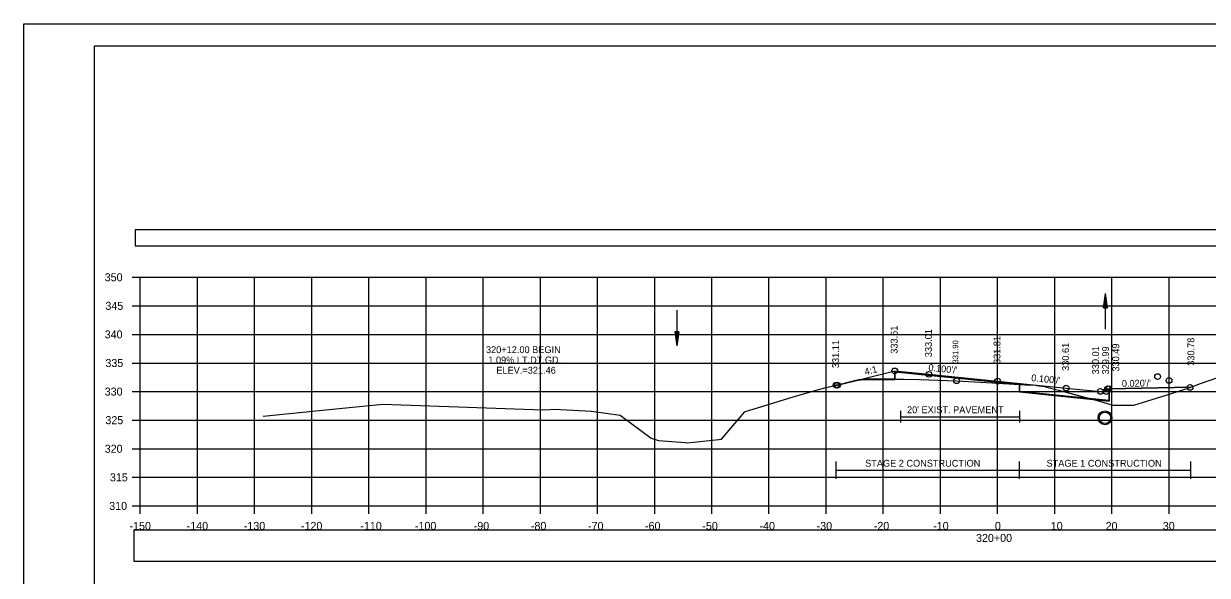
# Model space of a CAD drawing. Extents: x 1376273 to 1384221, y 378927 to 384592.
# Drawn here: x 1381187.9 to 1381395.1, y 382788.7 to 382885.2 of the extents above; entities that cross this region are included whole.
import ezdxf

# ---------------------------------------------------------------- set-up
doc = ezdxf.new("R2010")
doc.units = 0
for name, color, linetype in [('R_Alt Surface', 7, 'Continuous'), ('R_Axis', 7, 'Continuous'), ('R_Axis Annot', 7, 'Continuous'), ('R_Border', 7, 'Continuous'), ('R_Contours', 7, 'Continuous'), ('R_Dimension', 7, 'Continuous'), ('R_Exist Surface', 7, 'Continuous'), ('R_Fin Surface', 7, 'Continuous'), ('R_Grid', 7, 'Continuous'), ('R_No Plot', 7, 'Continuous'), ('R_Water', 7, 'Continuous'), ('R_Xsect Elev', 7, 'Continuous'), ('R_Xsect Slope', 7, 'Continuous'), ('T_Detection Zones', 7, 'Continuous')]:
    doc.layers.add(name, color=color, linetype=linetype)

msp = doc.modelspace()

# ---------------------------------------------------------------- linework, layer by layer
at = {"layer": 'R_Alt Surface'}
for points in [[(1381334.77, 382823.09), (1381340.36, 382823.15), (1381340.35, 382824.32), (1381358.35, 382822.52), (1381362.16, 382822.14), (1381362.16, 382820.97), (1381377.85, 382819.38), (1381377.85, 382821.37)], [(1381341.36, 382817.48), (1381341.36, 382815.48)], [(1381362.16, 382817.48), (1381362.16, 382815.48)], [(1381341.36, 382816.48), (1381362.16, 382816.48)]]:
    msp.add_lwpolyline(points, dxfattribs=at)
at = {"layer": 'R_Axis'}
for p, q in [((1381206.95, 382840.87), (1381208.35, 382840.87)), ((1381208.35, 382800.87), (1381208.35, 382840.87)), ((1381206.95, 382835.87), (1381208.35, 382835.87)), ((1381206.95, 382830.87), (1381208.35, 382830.87)), ((1381206.95, 382825.87), (1381208.35, 382825.87)), ((1381206.95, 382820.87), (1381208.35, 382820.87)), ((1381206.95, 382815.87), (1381208.35, 382815.87)), ((1381206.95, 382810.87), (1381208.35, 382810.87)), ((1381206.95, 382805.87), (1381208.35, 382805.87)), ((1381206.95, 382800.87), (1381208.35, 382800.87)), ((1381208.35, 382800.87), (1381508.35, 382800.87)), ((1381208.35, 382799.47), (1381208.35, 382800.87)), ((1381218.35, 382799.47), (1381218.35, 382800.87)), ((1381228.35, 382799.47), (1381228.35, 382800.87)), ((1381238.35, 382799.47), (1381238.35, 382800.87)), ((1381248.35, 382799.47), (1381248.35, 382800.87)), ((1381258.35, 382799.47), (1381258.35, 382800.87)), ((1381268.35, 382799.47), (1381268.35, 382800.87)), ((1381278.35, 382799.47), (1381278.35, 382800.87)), ((1381288.35, 382799.47), (1381288.35, 382800.87)), ((1381298.35, 382799.47), (1381298.35, 382800.87)), ((1381308.35, 382799.47), (1381308.35, 382800.87)), ((1381318.35, 382799.47), (1381318.35, 382800.87)), ((1381328.35, 382799.47), (1381328.35, 382800.87)), ((1381338.35, 382799.47), (1381338.35, 382800.87)), ((1381348.35, 382799.47), (1381348.35, 382800.87)), ((1381358.35, 382799.47), (1381358.35, 382800.87)), ((1381368.35, 382799.47), (1381368.35, 382800.87)), ((1381378.35, 382799.47), (1381378.35, 382800.87)), ((1381388.35, 382799.47), (1381388.35, 382800.87))]:
    msp.add_line(p, q, dxfattribs=at)
at = {"layer": 'R_Axis Annot'}
for points in [[(1381207.46, 382846.36), (1381509.26, 382846.36), (1381509.26, 382849.17), (1381207.46, 382849.17)], [(1381207.19, 382791.22), (1381508.88, 382791.22), (1381508.88, 382796.63), (1381207.19, 382796.63)]]:
    msp.add_lwpolyline(points, close=True, dxfattribs=at)
at = {"layer": 'R_Border'}
for p, q in [((1381200.35, 382881.33), (1381516.53, 382881.33)), ((1381200.35, 382675.87), (1381200.35, 382881.33)), ((1381352.87, 382881.07), (1381352.87, 382881.07)), ((1381352.87, 382881.07), (1381352.87, 382881.07))]:
    msp.add_line(p, q, dxfattribs=at)
at = {"layer": 'R_Contours'}
for points in [[(1381362.16, 382822.11), (1381363.16, 382822.05), (1381365.01, 382821.98), (1381365.16, 382821.97), (1381365.24, 382821.96), (1381366.49, 382821.75), (1381369.25, 382821.05), (1381375.04, 382819.5), (1381362.16, 382820.8)], [(1381375.04, 382819.5), (1381375.35, 382819.42), (1381378.49, 382818.51), (1381381.01, 382818.48), (1381382.22, 382818.48), (1381387.83, 382820.26), (1381391.89, 382821.55), (1381392.18, 382821.65), (1381377.85, 382821.37), (1381377.85, 382819.22)]]:
    msp.add_lwpolyline(points, close=True, dxfattribs=at)
at = {"layer": 'R_Dimension'}
for p, q in [((1381330.11, 382805.63), (1381330.11, 382808.63)), ((1381362.16, 382805.63), (1381362.16, 382808.63)), ((1381392.18, 382805.63), (1381392.18, 382808.63)), ((1381330.11, 382807.13), (1381392.18, 382807.13))]:
    msp.add_line(p, q, dxfattribs=at)
at = {"layer": 'R_Exist Surface'}
for points in [[(1381278.76, 382817.69), (1381280.07, 382817.75), (1381280.77, 382817.78), (1381287.28, 382817.42), (1381292.29, 382816.73), (1381297.73, 382812.73), (1381299.03, 382812.29), (1381303.7, 382811.94), (1381304.05, 382811.89), (1381309.58, 382812.51), (1381310.01, 382812.55), (1381310.04, 382812.56), (1381314.06, 382817.25), (1381314.16, 382817.37), (1381315, 382817.63), (1381322.43, 382819.89), (1381327, 382821.21), (1381328.33, 382821.56), (1381329.71, 382821.89), (1381333.93, 382822.87), (1381334.23, 382822.9), (1381336.88, 382823.14), (1381338.3, 382823.12), (1381339.38, 382823.1), (1381344.7, 382822.96), (1381351.18, 382822.77), (1381357.45, 382822.4), (1381363.16, 382822.05), (1381365.01, 382821.98), (1381365.16, 382821.97), (1381365.24, 382821.96), (1381366.49, 382821.75), (1381369.25, 382821.05), (1381375.35, 382819.42), (1381378.49, 382818.51), (1381381.01, 382818.48), (1381382.22, 382818.48), (1381387.83, 382820.26), (1381391.89, 382821.55), (1381393.83, 382822.26), (1381399.74, 382824.33)], [(1381229.87, 382816.59), (1381240.84, 382817.68), (1381250.76, 382818.67), (1381278.76, 382817.69)]]:
    msp.add_lwpolyline(points, dxfattribs=at)
at = {"layer": 'R_Fin Surface'}
msp.add_lwpolyline([(1381330.11, 382821.98), (1381330.35, 382821.99), (1381334.8, 382823.1), (1381340.35, 382824.49), (1381346.35, 382823.89), (1381358.35, 382822.69), (1381370.35, 382821.49), (1381376.35, 382820.89), (1381377.35, 382820.87), (1381377.6, 382821.37), (1381377.85, 382821.37), (1381392.18, 382821.65)], dxfattribs=at)
at = {"layer": 'R_Grid'}
for p, q in [((1381208.35, 382840.87), (1381508.35, 382840.87)), ((1381208.35, 382800.87), (1381208.35, 382840.87)), ((1381218.35, 382800.87), (1381218.35, 382840.87)), ((1381228.35, 382800.87), (1381228.35, 382840.87)), ((1381238.35, 382800.87), (1381238.35, 382840.87)), ((1381248.35, 382800.87), (1381248.35, 382840.87)), ((1381258.35, 382800.87), (1381258.35, 382840.87)), ((1381268.35, 382800.87), (1381268.35, 382840.87)), ((1381278.35, 382800.87), (1381278.35, 382840.87)), ((1381288.35, 382800.87), (1381288.35, 382840.87)), ((1381298.35, 382800.87), (1381298.35, 382840.87)), ((1381308.35, 382800.87), (1381308.35, 382840.87)), ((1381318.35, 382800.87), (1381318.35, 382840.87)), ((1381328.35, 382800.87), (1381328.35, 382840.87)), ((1381338.35, 382800.87), (1381338.35, 382840.87)), ((1381348.35, 382800.87), (1381348.35, 382840.87)), ((1381358.35, 382800.87), (1381358.35, 382840.87)), ((1381368.35, 382800.87), (1381368.35, 382840.87)), ((1381378.35, 382800.87), (1381378.35, 382840.87)), ((1381388.35, 382800.87), (1381388.35, 382840.87)), ((1381208.35, 382835.87), (1381508.35, 382835.87)), ((1381208.35, 382830.87), (1381508.35, 382830.87)), ((1381208.35, 382825.87), (1381508.35, 382825.87)), ((1381208.35, 382820.87), (1381508.35, 382820.87)), ((1381208.35, 382815.87), (1381508.35, 382815.87)), ((1381208.35, 382810.87), (1381508.35, 382810.87)), ((1381208.35, 382805.87), (1381508.35, 382805.87)), ((1381208.35, 382800.87), (1381508.35, 382800.87))]:
    msp.add_line(p, q, dxfattribs=at)
at = {"layer": 'R_No Plot'}
msp.add_line((1381187.95, 382885.23), (1381521.28, 382885.23), dxfattribs=at)
for points in [[(1381187.94, 382885.23), (1381521.28, 382885.23), (1381521.28, 382671.89), (1381187.94, 382671.89)], [(1381434.27, 382881.33), (1381434.27, 382871.45), (1381470, 382871.45), (1381470, 382868.53), (1381493.2, 382868.53), (1381493.2, 382844.2), (1381516.53, 382844.2), (1381516.53, 382675.87), (1381200.35, 382675.87), (1381200.35, 382881.33)]]:
    msp.add_lwpolyline(points, close=True, dxfattribs=at)
msp.add_lwpolyline([(1381334.07, 382822.92), (1381340.36, 382822.98), (1381340.35, 382824.32), (1381358.35, 382822.52), (1381362.16, 382822.14), (1381362.16, 382820.8), (1381377.85, 382819.22), (1381377.85, 382821.37)], dxfattribs=at)
for centre in [(1381340.35, 382824.49), (1381346.35, 382823.89), (1381351.18, 382822.77), (1381358.35, 382822.69), (1381386.35, 382823.49), (1381388.36, 382822.82), (1381330.11, 382821.98), (1381330.11, 382821.98), (1381330.35, 382821.99), (1381370.35, 382821.49), (1381376.35, 382820.89), (1381377.35, 382820.87), (1381377.6, 382821.37), (1381377.85, 382821.37), (1381392.03, 382821.6)]:
    msp.add_circle(centre, 0.5, dxfattribs=at)
at = {"layer": 'R_Water'}
for p, q in [((1381376.86, 382835.53), (1381377.23, 382838.03)), ((1381376.92, 382835.53), (1381377.23, 382837.61)), ((1381377.23, 382831.78), (1381377.23, 382838.03)), ((1381377.61, 382835.53), (1381377.23, 382838.03)), ((1381377.55, 382835.53), (1381377.23, 382837.61)), ((1381376.86, 382835.53), (1381377.61, 382835.53)), ((1381376.98, 382835.53), (1381377.23, 382837.18)), ((1381377.05, 382835.53), (1381377.23, 382836.76)), ((1381377.11, 382835.53), (1381377.23, 382836.34)), ((1381377.17, 382835.53), (1381377.23, 382835.92)), ((1381377.48, 382835.53), (1381377.23, 382837.18)), ((1381377.42, 382835.53), (1381377.23, 382836.76)), ((1381377.36, 382835.53), (1381377.23, 382836.34)), ((1381377.29, 382835.53), (1381377.23, 382835.92)), ((1381302.23, 382835.1), (1381302.23, 382828.85)), ((1381301.85, 382831.35), (1381302.23, 382828.85)), ((1381302.6, 382831.35), (1381301.85, 382831.35)), ((1381301.92, 382831.35), (1381302.23, 382829.26)), ((1381301.98, 382831.35), (1381302.23, 382829.69)), ((1381302.04, 382831.35), (1381302.23, 382830.11)), ((1381302.11, 382831.35), (1381302.23, 382830.53)), ((1381302.17, 382831.35), (1381302.23, 382830.95)), ((1381302.6, 382831.35), (1381302.23, 382828.85)), ((1381302.35, 382831.35), (1381302.23, 382830.53)), ((1381302.48, 382831.35), (1381302.23, 382829.69)), ((1381302.54, 382831.35), (1381302.23, 382829.26)), ((1381302.42, 382831.35), (1381302.23, 382830.11)), ((1381302.29, 382831.35), (1381302.23, 382830.95))]:
    msp.add_line(p, q, dxfattribs=at)
for radius in [1.21, 1]:
    msp.add_circle((1381377.15, 382816.29), radius, dxfattribs=at)
at = {"layer": 'T_Detection Zones'}
for points in [[(1381334.51, 382822.92), (1381336.88, 382823.14), (1381338.3, 382823.12), (1381339.38, 382823.1), (1381340.36, 382823.07), (1381340.36, 382822.98)], [(1381340.36, 382823.07), (1381344.7, 382822.96), (1381351.18, 382822.77), (1381357.45, 382822.4), (1381362.16, 382822.11), (1381362.16, 382822.14), (1381358.35, 382822.52), (1381340.35, 382824.32)], [(1381330.11, 382821.98), (1381333.32, 382822.73), (1381330.35, 382821.99)], [(1381333.32, 382822.73), (1381333.93, 382822.87), (1381334.23, 382822.9), (1381334.51, 382822.92), (1381334.07, 382822.92)]]:
    msp.add_lwpolyline(points, close=True, dxfattribs=at)

# ---------------------------------------------------------------- texts
at = {"layer": 'R_Alt Surface'}
msp.add_text("20' EXIST. PAVEMENT", height=1.2, dxfattribs=at).set_placement((1381342.51, 382817.09))
at = {"layer": 'R_Axis Annot'}
for s, p in [('350', (1381202.12, 382840.17)), ('345', (1381202.24, 382835.17)), ('340', (1381202.12, 382830.17)), ('335', (1381202.24, 382825.17)), ('330', (1381202.12, 382820.17)), ('325', (1381202.24, 382815.17)), ('320', (1381202.12, 382810.17)), ('315', (1381203.03, 382805.17)), ('310', (1381202.91, 382800.17)), ('-150', (1381206.46, 382796.67)), ('-140', (1381216.46, 382796.67)), ('-130', (1381226.46, 382796.67)), ('-120', (1381236.46, 382796.67)), ('-110', (1381246.85, 382796.67)), ('-100', (1381256.4, 382796.67)), ('-90', (1381266.69, 382796.67)), ('-80', (1381276.69, 382796.67)), ('-70', (1381286.69, 382796.67)), ('-60', (1381296.66, 382796.67)), ('-50', (1381306.69, 382796.67)), ('-40', (1381316.69, 382796.67)), ('-30', (1381326.69, 382796.67)), ('-20', (1381336.69, 382796.67)), ('-10', (1381347.08, 382796.67)), ('0', (1381357.89, 382796.67)), ('10', (1381367.66, 382796.67)), ('20', (1381377.26, 382796.67)), ('30', (1381387.26, 382796.67)), ('320+00', (1381354.58, 382794.57))]:
    msp.add_text(s, height=1.4, dxfattribs=at).set_placement(p)
at = {"layer": 'R_Dimension'}
for s, p in [('STAGE 2 CONSTRUCTION', (1381335.18, 382807.73)), ('STAGE 1 CONSTRUCTION', (1381366.92, 382807.73))]:
    msp.add_text(s, height=1.2, dxfattribs=at).set_placement(p)
at = {"layer": 'R_Xsect Elev'}
for s, height, rotation, p in [('333.61', 1.2, 90, (1381340.85, 382827.49)), ('333.01', 1.2, 90, (1381346.85, 382826.89)), ('331.11', 1.2, 90, (1381330.61, 382824.98)), ('331.90', 1, 90, (1381351.48, 382825.77)), ('331.81', 1.2, 90, (1381358.85, 382825.69)), ('330.61', 1.2, 90, (1381370.85, 382824.49)), ('330.78', 1.2, 90, (1381392.78, 382825.39)), ('320+12.00 BEGIN', 1.2, 360, (1381268.84, 382827.6)), ('330.01', 1.2, 90, (1381376.1, 382823.89)), ('329.99', 1.2, 90, (1381377.85, 382823.87)), ('330.49', 1.2, 90, (1381379.63, 382824.37)), ('1.09% LT.DT.GD.', 1.2, 360, (1381269.24, 382825.8)), ('ELEV.=321.46', 1.2, 360, (1381270.65, 382824)), ("0.020'/'", 1.2, 1.1458, (1381380.11, 382821.68))]:
    msp.add_text(s, height=height, rotation=rotation, dxfattribs=at).set_placement(p)
at = {"layer": 'R_Xsect Slope'}
for s, rotation, p in [('4:1', 14.0362, (1381335.23, 382823.72)), ("0.100'/'", 354.2894, (1381346.2, 382824.51)), ("0.100'/'", 354.2894, (1381364.2, 382822.71))]:
    msp.add_text(s, height=1.2, rotation=rotation, dxfattribs=at).set_placement(p)

doc.saveas('drawing.dxf')
